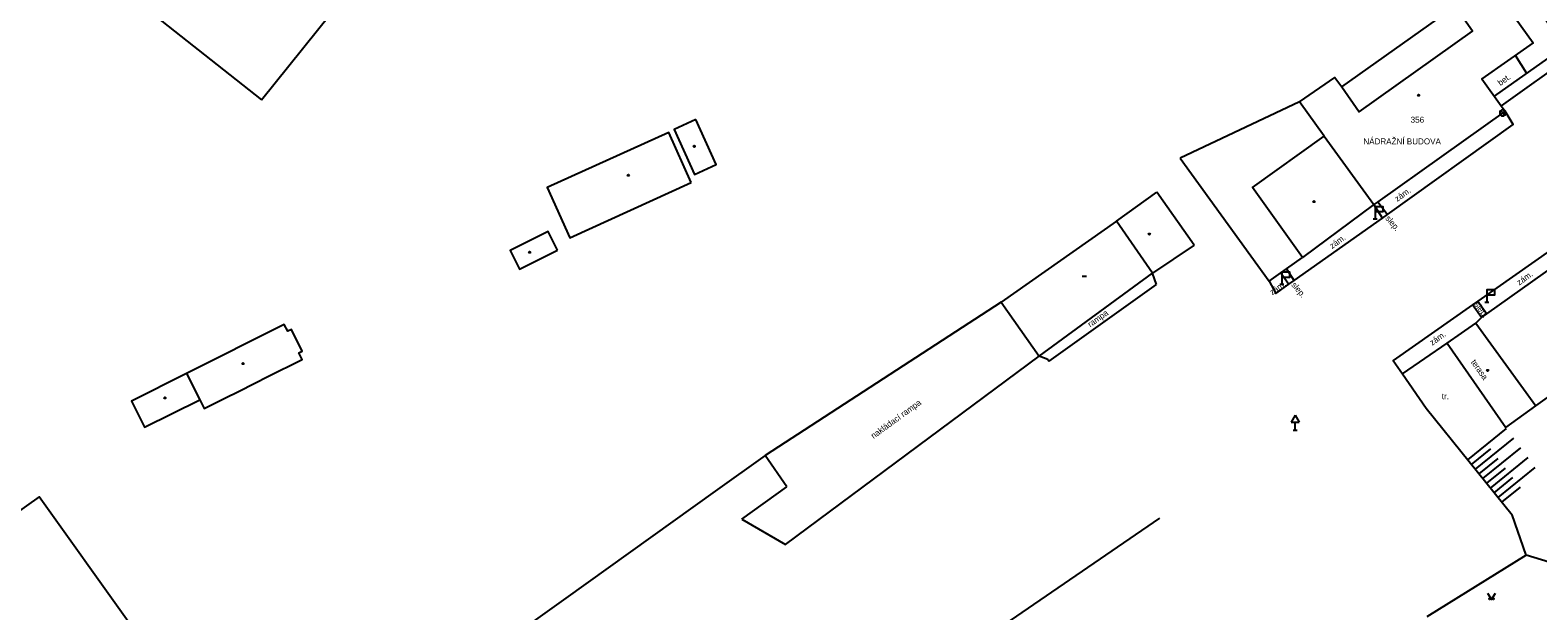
# Model space of a CAD drawing. Extents: x -794191 to -788944, y -1117087 to -1105044.
# Drawn here: x -792322.7 to -792135.3, y -1109860.4 to -1109788.3 of the extents above; entities that cross this region are included whole.
import ezdxf

# ---------------------------------------------------------------- set-up
doc = ezdxf.new("R2010")
doc.units = 0
for name, color, linetype in [('Doplněk polohopisu', 7, 'Continuous'), ('Doplňkové značky', 7, 'Continuous'), ('Hranice - ploty_ zdi', 7, 'Continuous'), ('Komunikace', 7, 'Continuous'), ('Pomocné popisy', 7, 'Continuous'), ('Popisy budov', 7, 'Continuous'), ('Stavební objekty', 7, 'Continuous'), ('temporary_level_1', 7, 'Continuous'), ('Výškopis', 7, 'Continuous'), ('Značky druhů budov', 7, 'Continuous'), ('Značky druhů pozemků', 7, 'Continuous'), ('Čísla popisná', 7, 'Continuous')]:
    doc.layers.add(name, color=color, linetype=linetype)

msp = doc.modelspace()

# ---------------------------------------------------------------- linework, layer by layer
at = {"layer": 'Doplněk polohopisu'}
for p, q in [((-792138.1, -1109791.45), (-792136.69, -1109793.69)), ((-792154.62, -1109811.66), (-792155.68, -1109810)), ((-792155.18, -1109809.65), (-792153.98, -1109811.21)), ((-792165.59, -1109819.42), (-792166.54, -1109817.96)), ((-792167.24, -1109818.46), (-792166.25, -1109819.89)), ((-792142.74, -1109822), (-792141.64, -1109823.54)), ((-792142.3, -1109824.01), (-792143.41, -1109822.46))]:
    msp.add_line(p, q, dxfattribs=at)
at = {"layer": 'Doplňkové značky'}
for p, q in [((-792155.51, -1109810.86), (-792155.51, -1109811.76)), ((-792155.76, -1109811.76), (-792155.26, -1109811.76)), ((-792167.38, -1109819.89), (-792166.88, -1109819.89)), ((-792167.13, -1109818.99), (-792167.13, -1109819.89)), ((-792141.9, -1109822.09), (-792141.4, -1109822.09)), ((-792141.65, -1109821.19), (-792141.65, -1109822.09)), ((-792165.48, -1109836.154), (-792165.98, -1109837.02)), ((-792165.98, -1109837.02), (-792164.98, -1109837.02)), ((-792165.48, -1109836.154), (-792164.98, -1109837.02)), ((-792165.48, -1109838.02), (-792165.48, -1109837.02)), ((-792165.73, -1109838.02), (-792165.23, -1109838.02))]:
    msp.add_line(p, q, dxfattribs=at)
for points in [[(-792155.51, -1109810.86), (-792154.51, -1109810.86), (-792154.51, -1109810.26), (-792155.51, -1109810.26)], [(-792167.13, -1109818.99), (-792166.13, -1109818.99), (-792166.13, -1109818.39), (-792167.13, -1109818.39)], [(-792141.65, -1109821.19), (-792140.65, -1109821.19), (-792140.65, -1109820.59), (-792141.65, -1109820.59)]]:
    msp.add_lwpolyline(points, close=True, dxfattribs=at)
at = {"layer": 'Hranice - ploty_ zdi'}
for p, q in [((-792293.96, -1109796.98), (-792219.35, -1109704.16)), ((-792319.13, -1109777.07), (-792293.96, -1109796.98)), ((-792164.93, -1109797.25), (-792179.75, -1109804.24)), ((-792179.75, -1109804.24), (-792168.71, -1109819.51)), ((-792201.99, -1109822.12), (-792231.35, -1109841.16)), ((-792228.8, -1109852.19), (-792197.29, -1109828.8)), ((-792228.65, -1109845.06), (-792231.35, -1109841.16)), ((-792234.26, -1109849.04), (-792228.65, -1109845.06)), ((-792234.26, -1109849.04), (-792228.8, -1109852.19)), ((-792213.41, -1109870.23), (-792182.29, -1109848.91)), ((-792136.75, -1109853.52), (-792149.11, -1109861.18)), ((-792130.85, -1109855.33), (-792136.75, -1109853.52))]:
    msp.add_line(p, q, dxfattribs=at)
msp.add_lwpolyline([(-792168.71, -1109819.51), (-792167.24, -1109818.46), (-792166.54, -1109817.96), (-792164.57, -1109816.56)], dxfattribs=at)
at = {"layer": 'Komunikace'}
for p, q in [((-792130.87, -1109791.32), (-792139.85, -1109797.74)), ((-792152.11, -1109831.02), (-792149.18, -1109835.27)), ((-792149.18, -1109835.27), (-792138.51, -1109848.51)), ((-792136.75, -1109853.52), (-792138.51, -1109848.51))]:
    msp.add_line(p, q, dxfattribs=at)
for points in [[(-792141.29, -1109782.35), (-792138.88, -1109780.55), (-792131.97, -1109790.37), (-792140.72, -1109796.52)], [(-792168.71, -1109819.51), (-792167.86, -1109821.03), (-792166.25, -1109819.89), (-792165.59, -1109819.42), (-792154.62, -1109811.66), (-792153.98, -1109811.21), (-792138.36, -1109800.04), (-792139.38, -1109798.4)], [(-792119.4, -1109808.26), (-792121.06, -1109806.3), (-792123.04, -1109805.45), (-792124.99, -1109805.9), (-792126.64, -1109807.08), (-792128.69, -1109808.41), (-792128.85, -1109808.86), (-792131.36, -1109814.01), (-792142.74, -1109822), (-792143.41, -1109822.46), (-792153.29, -1109829.35), (-792152.11, -1109831.02), (-792146.58, -1109827.2)], [(-792231.35, -1109841.16), (-792237.55, -1109845.57), (-792256.1, -1109858.85), (-792275.24, -1109872.48)]]:
    msp.add_lwpolyline(points, dxfattribs=at)
at = {"layer": 'Stavební objekty'}
for p, q in [((-792161.84, -1109801.51), (-792155.68, -1109810)), ((-792187.68, -1109812.04), (-792182.66, -1109808.46)), ((-792178, -1109815.05), (-792182.66, -1109808.46)), ((-792187.68, -1109812.04), (-792201.99, -1109822.12)), ((-792183.19, -1109818.5), (-792187.68, -1109812.04)), ((-792178, -1109815.05), (-792183.19, -1109818.5)), ((-792196.04, -1109829.42), (-792182.7, -1109819.92)), ((-792182.7, -1109819.92), (-792183.19, -1109818.5)), ((-792146.58, -1109827.2), (-792143, -1109824.7)), ((-792143, -1109824.7), (-792135.56, -1109835)), ((-792146.58, -1109827.2), (-792139.27, -1109837.66)), ((-792196.22, -1109829.22), (-792197.29, -1109828.8)), ((-792196.22, -1109829.22), (-792196.04, -1109829.42)), ((-792303.27, -1109830.97), (-792301.63, -1109834.25)), ((-792135.56, -1109835), (-792130.12, -1109831.1)), ((-792139.27, -1109837.66), (-792135.56, -1109835))]:
    msp.add_line(p, q, dxfattribs=at)
for points in [[(-792164.57, -1109816.56), (-792170.75, -1109807.89), (-792161.84, -1109801.51), (-792164.93, -1109797.25), (-792160.54, -1109794.19), (-792159.68, -1109795.39), (-792145.59, -1109785.4), (-792141.29, -1109782.35), (-792135.9, -1109789.9), (-792142.25, -1109794.38), (-792139.85, -1109797.74), (-792139.38, -1109798.4)], [(-792159.68, -1109795.39), (-792157.49, -1109798.49), (-792143.42, -1109788.47), (-792145.59, -1109785.4)], [(-792139.38, -1109798.4), (-792155.18, -1109809.65), (-792155.68, -1109810), (-792164.57, -1109816.56)], [(-792143, -1109824.7), (-792142.3, -1109824.01), (-792141.64, -1109823.54), (-792125.79, -1109812.29)], [(-792201.99, -1109822.12), (-792197.29, -1109828.8), (-792183.19, -1109818.5)], [(-792355.34, -1109893.72), (-792350.32, -1109890.12), (-792310.51, -1109861.77), (-792321.58, -1109846.27), (-792361.41, -1109874.49), (-792361.14, -1109874.88), (-792361.51, -1109875.17), (-792365.28, -1109869.81), (-792377.79, -1109878.69), (-792372.64, -1109886.06), (-792380.76, -1109891.84), (-792372.63, -1109903.82)]]:
    msp.add_lwpolyline(points, dxfattribs=at)
for points in [[(-792239.95, -1109799.43), (-792242.67, -1109800.66), (-792240.14, -1109806.26), (-792237.42, -1109805.03)], [(-792240.53, -1109807.23), (-792243.33, -1109801.02), (-792258.45, -1109807.89), (-792255.62, -1109814.12)], [(-792257.14, -1109815.67), (-792258.3, -1109813.34), (-792263.02, -1109815.68), (-792261.86, -1109818.01)], [(-792303.27, -1109830.97), (-792310.11, -1109834.39), (-792308.48, -1109837.63), (-792301.63, -1109834.25), (-792301.09, -1109835.33), (-792298.34, -1109833.96), (-792296.89, -1109833.23), (-792294.69, -1109832.12), (-792293.24, -1109831.4), (-792288.91, -1109829.23), (-792289.32, -1109828.42), (-792288.88, -1109828.19), (-792290.24, -1109825.5), (-792290.69, -1109825.73), (-792291.12, -1109824.89)]]:
    msp.add_lwpolyline(points, close=True, dxfattribs=at)
at = {"layer": 'temporary_level_1'}
for p, q in [((-792139.925, -1109798.345), (-792139.66, -1109798.61)), ((-792139.925, -1109798.875), (-792139.66, -1109798.61)), ((-792139.66, -1109798.61), (-792139.925, -1109798.875)), ((-792139.395, -1109798.345), (-792139.66, -1109798.61)), ((-792139.395, -1109798.875), (-792139.66, -1109798.61)), ((-792139.66, -1109798.61), (-792139.395, -1109798.875)), ((-792139.66, -1109798.61), (-792139.395, -1109798.875))]:
    msp.add_line(p, q, dxfattribs=at)
for start, end in [(134.99216, 225.00785), (44.99215, 135.00784), (224.99216, 315.00785), (314.99214, 45.00783)]:
    msp.add_arc((-792139.66, -1109798.61), 0.375, start, end, dxfattribs=at)
at = {"layer": 'Výškopis'}
for p, q in [((-792144.01, -1109841.68), (-792139.18, -1109837.79)), ((-792143.07, -1109842.85), (-792138.29, -1109839)), ((-792143.54, -1109842.27), (-792141.14, -1109840.33)), ((-792142.13, -1109844.02), (-792137.4, -1109840.21)), ((-792142.6, -1109843.44), (-792140.22, -1109841.52)), ((-792141.66, -1109844.6), (-792139.31, -1109842.71)), ((-792141.19, -1109845.19), (-792136.51, -1109841.41)), ((-792140.25, -1109846.36), (-792135.62, -1109842.62)), ((-792140.72, -1109845.77), (-792138.39, -1109843.9)), ((-792139.78, -1109846.94), (-792137.47, -1109845.08))]:
    msp.add_line(p, q, dxfattribs=at)
at = {"layer": 'Značky druhů budov'}
msp.add_line((-792191.92, -1109818.89), (-792191.42, -1109818.89), dxfattribs=at)
for centre in [(-792150.13, -1109796.42), (-792240.16, -1109802.76), (-792248.35, -1109806.35), (-792163.12, -1109809.62), (-792183.59, -1109813.66), (-792260.62, -1109815.91), (-792296.24, -1109829.73), (-792141.54, -1109830.59), (-792305.96, -1109834)]:
    msp.add_circle(centre, 0.0875, dxfattribs=at)
at = {"layer": 'Značky druhů pozemků'}
msp.add_lwpolyline([(-792141.57, -1109858.26), (-792141.07, -1109859.01), (-792140.57, -1109858.26)], dxfattribs=at)
for centre in [(-792141.32, -1109858.96), (-792140.82, -1109858.96)]:
    msp.add_circle(centre, 0.05, dxfattribs=at)

# ---------------------------------------------------------------- texts
at = {"layer": 'Pomocné popisy'}
for s, rotation, p in [('bet.', 36.25384, (-792139.95, -1109795.28)), ('zám.', 35.79509, (-792152.77, -1109809.67)), ('slep.', 310.06976, (-792154.3, -1109811.74)), ('zám.', 35.79509, (-792160.87, -1109815.52)), ('zám.', 35.79509, (-792168.309, -1109821.267)), ('slep.', 310.06976, (-792165.99, -1109820)), ('zám.', 35.79509, (-792137.6, -1109820.06)), ('slep.', 305.63642, (-792143.25, -1109822.41)), ('zám.', 35.79509, (-792148.42, -1109827.53)), ('terasa', 304.94788, (-792143.66, -1109829.56)), ('nakládací rampa', 35.98116, (-792217.87, -1109839.1))]:
    msp.add_text(s, height=0.75, rotation=rotation, dxfattribs=at).set_placement(p)
msp.add_text('tr.', height=0.75, dxfattribs=at).set_placement((-792147.24, -1109834.16))
at = {"layer": 'Popisy budov'}
msp.add_text('NÁDRAŽNÍ BUDOVA', height=0.75, dxfattribs=at).set_placement((-792156.99, -1109802.52))
msp.add_text('rampa', height=0.75, rotation=35.60571, dxfattribs=at).set_placement((-792190.93, -1109825.26))
at = {"layer": 'Čísla popisná'}
msp.add_text('356', height=0.75, dxfattribs=at).set_placement((-792151.11, -1109799.83))

doc.saveas('drawing.dxf')
